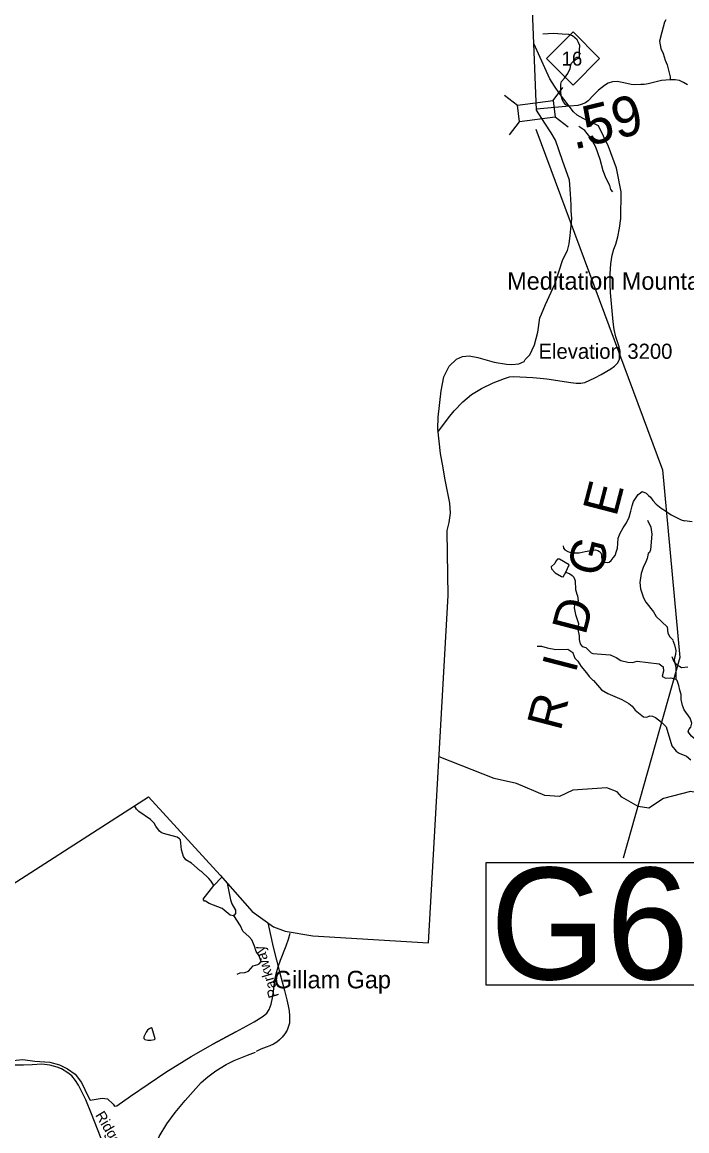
# Model space of a CAD drawing. Extents: x 1248224 to 1454986, y 825081 to 985870.
# Drawn here: x 1297355 to 1305699, y 928409 to 942316 of the extents above; entities that cross this region are included whole.
import ezdxf

# ---------------------------------------------------------------- set-up
doc = ezdxf.new("R2010")
doc.units = 0
for name, color, linetype in [('Exist Boundary Political CountyLine', 7, 'Continuous'), ('Exist Geographical Mountain Summit Elevation Number Label', 7, 'Continuous'), ('Exist Geographical Mountain Summit Label', 7, 'Continuous'), ('Exist Hydrographic Creek Single Shore', 7, 'Continuous'), ('Exist Hydrographic Misc Water Feature', 7, 'Continuous'), ('Exist Road Blue Ridge Parkway', 7, 'Continuous'), ('Exist Road Blue Ridge Parkway Label', 7, 'Continuous'), ('Exist Road Blue Ridge Parkway Structure', 7, 'Continuous'), ('Exist Road Blue Ridge Parkway Structure Label', 7, 'Continuous'), ('Exist Road Non-System Type 51', 7, 'Continuous'), ('Exist Road Primary NC Attributed', 7, 'Continuous'), ('Exist Road Primary NC Mileage Hundredths English Label', 7, 'Continuous'), ('Exist Road Primary NC Shield CELL', 7, 'Continuous'), ('Exist Road Primary NC Shield Number Label', 7, 'Continuous')]:
    doc.layers.add(name, color=color, linetype=linetype)

msp = doc.modelspace()

# ---------------------------------------------------------------- linework, layer by layer
at = {"layer": 'Exist Boundary Political CountyLine'}
for points in [[(1303813, 941214), (1303141, 957949)], [(1302692, 935938), (1302714, 936040), (1302730, 936159), (1302725, 936283), (1302662, 936594), (1302639, 936727), (1302606, 936905), (1302575, 937216), (1302577, 937360), (1302613, 937692), (1302649, 937869), (1302714, 938000), (1302808, 938087), (1302881, 938124), (1302968, 938131), (1303077, 938109), (1303279, 938051), (1303435, 938027), (1303504, 938022), (1303591, 938029), (1303656, 938058), (1303670, 938084), (1303728, 938145), (1303786, 938269), (1303830, 938428), (1303852, 938609), (1303874, 938655), (1303924, 938776), (1304040, 939030), (1304141, 939341), (1304199, 939450), (1304221, 939537), (1304235, 939640), (1304254, 939849), (1304248, 939952), (1304246, 940022), (1304242, 940096), (1304239, 940164), (1304225, 940334), (1304138, 940581), (1304051, 940834), (1303997, 940926), (1303916, 941048), (1303813, 941214)], [(1300656, 930913), (1301005, 930856), (1302457, 930767), (1302703, 935126), (1302689, 935923), (1302692, 935938)], [(1296097, 931003), (1296699, 931159), (1298942, 932600), (1299841, 931616), (1300244, 931158), (1300509, 930968), (1300656, 930913)]]:
    msp.add_lwpolyline(points, dxfattribs=at)
at = {"layer": 'Exist Hydrographic Creek Single Shore'}
msp.add_lwpolyline([(1306451, 932598), (1306074, 932540), (1305860, 932646), (1305744, 932665), (1305408, 932579), (1305222, 932458), (1305089, 932478), (1304883, 932593), (1304826, 932660), (1304694, 932712), (1304268, 932681), (1304099, 932602), (1303916, 932616), (1303561, 932764), (1303279, 932829), (1302589, 933100)], dxfattribs=at)
at = {"layer": 'Exist Hydrographic Misc Water Feature'}
for p, q in [((1299760, 931486), (1299862, 931592)), ((1299747, 929494), (1300035, 929649)), ((1300035, 929649), (1299747, 929494))]:
    msp.add_line(p, q, dxfattribs=at)
for points in [[(1302575, 937171), (1302708, 937352), (1302778, 937440), (1302885, 937554), (1302997, 937645), (1303121, 937720), (1303266, 937790), (1303409, 937848), (1303473, 937867), (1303522, 937872), (1303764, 937860), (1303858, 937852), (1303940, 937842), (1304243, 937794), (1304310, 937788), (1304370, 937789), (1304418, 937798), (1304546, 937856), (1304623, 937895), (1304747, 937966), (1304792, 938000), (1304829, 938038), (1304854, 938084), (1304864, 938136), (1304861, 938191), (1304851, 938245), (1304806, 938370), (1304787, 938461), (1304774, 938556), (1304740, 938926), (1304736, 939028), (1304737, 939158), (1304745, 939285), (1304760, 939395), (1304782, 939468), (1304806, 939532), (1304831, 939624), (1304854, 939734), (1304872, 939852), (1304876, 940189), (1304816, 940486), (1304714, 940758), (1304590, 941016), (1304396, 941107), (1304323, 941151), (1304278, 941192), (1304100, 941421), (1304036, 941512), (1303981, 941605), (1303936, 941697), (1303780, 942048)], [(1305204, 936071), (1305248, 935980), (1305260, 935892), (1305244, 935696), (1305229, 935665), (1305212, 935649), (1305199, 935587), (1305178, 935524), (1305157, 935489), (1305125, 935401), (1305110, 935287), (1305116, 935207), (1305156, 935094), (1305186, 935042), (1305282, 934919), (1305316, 934862), (1305453, 934729), (1305462, 934653), (1305484, 934604), (1305528, 934563), (1305525, 934559), (1305546, 934507), (1305560, 934434), (1305557, 934384), (1305540, 934321), (1305547, 934273), (1305561, 934220), (1305560, 934076)], [(1304180, 935415), (1304221, 935510), (1304102, 935581), (1304074, 935578), (1304053, 935554), (1304041, 935527), (1303996, 935485), (1303999, 935457), (1304048, 935409), (1304127, 935364), (1304147, 935360), (1304180, 935415)], [(1304180, 935415), (1304232, 935394), (1304259, 935373), (1304279, 935353), (1304298, 935308), (1304303, 935200), (1304316, 935140), (1304328, 935120), (1304334, 935059), (1304309, 935020), (1304289, 935002), (1304284, 934970), (1304300, 934886), (1304337, 934773), (1304332, 934697), (1304348, 934620), (1304347, 934573), (1304358, 934517), (1304385, 934483), (1304429, 934471), (1304497, 934405), (1304517, 934396), (1304737, 934378), (1304812, 934348), (1304871, 934310), (1304959, 934286), (1305019, 934285), (1305075, 934300), (1305350, 934267), (1305402, 934230), (1305408, 934174), (1305389, 934114), (1305401, 934102), (1305432, 934089), (1305497, 934093), (1305560, 934076)], [(1303821, 934490), (1303873, 934488), (1303944, 934466), (1304054, 934447), (1304206, 934450), (1304269, 934408), (1304267, 934404), (1304295, 934340), (1304331, 934299), (1304373, 934234), (1304441, 934152), (1304472, 934107), (1304521, 934060), (1304527, 934058), (1304628, 933942), (1304709, 933896), (1304884, 933819), (1304969, 933770), (1305012, 933736), (1305049, 933685), (1305157, 933603), (1305197, 933598), (1305233, 933614), (1305269, 933610), (1305305, 933593), (1305383, 933536), (1305438, 933475), (1305511, 933240), (1305565, 933171), (1305603, 933147), (1305694, 933109), (1305751, 933063)], [(1306121, 932788), (1306110, 932829), (1306139, 932902), (1306136, 933018), (1306098, 933123), (1306029, 933173), (1305998, 933181), (1305907, 933229), (1305758, 933361), (1305715, 933414), (1305726, 933442), (1305750, 933474), (1305763, 933521), (1305741, 933584), (1305665, 933691), (1305645, 933744), (1305628, 933818), (1305630, 933882), (1305613, 933935), (1305598, 933995), (1305576, 934056), (1305560, 934076)], [(1299760, 931486), (1299729, 931539), (1299698, 931576), (1299608, 931662), (1299588, 931672), (1299480, 931767), (1299409, 931809), (1299382, 931850), (1299356, 931934), (1299341, 932059), (1299329, 932071), (1299302, 932094), (1299131, 932138), (1299099, 932151), (1299080, 932167), (1299031, 932230), (1299012, 932267), (1298965, 932316), (1298820, 932416), (1298792, 932445), (1298765, 932486)], [(1299928, 931517), (1299969, 931307), (1299988, 931258), (1300032, 931177), (1300031, 931137), (1300015, 931114), (1300002, 931106), (1299967, 931115), (1299865, 931199), (1299704, 931259), (1299657, 931288), (1299645, 931289), (1299625, 931315), (1299760, 931486)], [(1300052, 930373), (1300093, 930389), (1300150, 930396), (1300198, 930410), (1300256, 930477), (1300312, 930494), (1300332, 930505), (1300357, 930533), (1300331, 930605), (1300294, 930659), (1300271, 930727), (1300237, 930804), (1300206, 930841), (1300126, 930915), (1300095, 930979), (1300012, 931110)], [(1300035, 929649), (1300269, 929774), (1300381, 929847), (1300425, 929886), (1300455, 929930), (1300479, 929998), (1300497, 930077), (1300510, 930157), (1300526, 930299), (1300544, 930380), (1300569, 930465), (1300599, 930550), (1300671, 930731), (1300699, 930812), (1300718, 930889)], [(1298931, 929545), (1298971, 929544), (1299016, 929555), (1299024, 929563), (1298987, 929692), (1298975, 929700), (1298947, 929689), (1298930, 929673), (1298910, 929646), (1298884, 929588), (1298884, 929568), (1298895, 929554), (1298931, 929545)], [(1298427, 928811), (1298498, 928745), (1298515, 928719), (1298543, 928722), (1298713, 928843), (1299159, 929143), (1299478, 929340), (1299747, 929494)], [(1297238, 929290), (1297363, 929302), (1297514, 929283), (1297702, 929272), (1297822, 929235), (1297922, 929185), (1298021, 929120), (1298098, 929014), (1298185, 928840), (1298208, 928794), (1298360, 928819), (1298427, 928811)]]:
    msp.add_lwpolyline(points, dxfattribs=at)
at = {"layer": 'Exist Road Blue Ridge Parkway'}
msp.add_line((1303814, 941214), (1303813, 941215), dxfattribs=at)
for points in [[(1300439, 931018), (1300504, 930711), (1300589, 930385), (1300649, 930170), (1300677, 930053), (1300694, 929977), (1300706, 929912), (1300711, 929850), (1300712, 929817), (1300709, 929761), (1300683, 929673), (1300652, 929626), (1300619, 929582), (1300584, 929551), (1300553, 929522), (1300509, 929497), (1300464, 929476), (1300416, 929457), (1300353, 929433), (1300291, 929405)], [(1298614, 927951), (1298663, 927946), (1298719, 927949), (1298766, 927958), (1298825, 927980), (1298892, 928020), (1298946, 928074), (1298988, 928155), (1299074, 928337), (1299170, 928496), (1299275, 928640), (1299399, 928790), (1299600, 929013), (1299685, 929087), (1299786, 929161), (1299916, 929242), (1300015, 929291), (1300183, 929356), (1300282, 929397)], [(1297930, 929135), (1297849, 929185), (1297794, 929207), (1297703, 929233), (1297603, 929247), (1297480, 929236), (1297370, 929233), (1297266, 929234)], [(1298614, 927951), (1298556, 927982), (1298509, 928011), (1298455, 928076), (1298422, 928135), (1298384, 928225), (1298336, 928334), (1298224, 928624), (1298155, 928799), (1298101, 928907), (1298063, 928982), (1298024, 929039), (1297977, 929098), (1297930, 929135)]]:
    msp.add_lwpolyline(points, dxfattribs=at)
at = {"layer": 'Exist Road Blue Ridge Parkway Structure'}
for p, q in [((1303409, 941401), (1303572, 941276)), ((1304019, 941333), (1304144, 941497)), ((1304046, 941129), (1304209, 941004)), ((1303474, 940904), (1303599, 941067))]:
    msp.add_line(p, q, dxfattribs=at)
msp.add_lwpolyline([(1303572, 941276), (1304019, 941334), (1304046, 941126), (1303599, 941067)], close=True, dxfattribs=at)
at = {"layer": 'Exist Road Blue Ridge Parkway Structure Label'}
msp.add_lwpolyline([(1303804, 940974), (1305392, 936702), (1305612, 934347), (1304900, 931828)], dxfattribs=at)
msp.add_lwpolyline([(1303179, 931775), (1307332, 931775), (1307332, 930238), (1303179, 930238)], close=True, dxfattribs=at)
at = {"layer": 'Exist Road Non-System Type 51'}
msp.add_line((1304052, 940832), (1304041, 940827), dxfattribs=at)
for points in [[(1305437, 942345), (1305417, 942315), (1305386, 942191), (1305357, 942078), (1305374, 941985)], [(1304226, 941263), (1304179, 941281), (1304153, 941307), (1304133, 941348), (1304122, 941397), (1304119, 941447), (1304116, 941504), (1304118, 941539), (1304127, 941571), (1304165, 941612), (1304206, 941673), (1304236, 941734), (1304244, 941783), (1304253, 941803), (1304278, 941826), (1304314, 941855), (1304334, 941862), (1304352, 941881), (1304352, 941921), (1304351, 941968), (1304354, 942025), (1304340, 942063), (1304322, 942095), (1304264, 942144), (1304217, 942160), (1304132, 942165), (1304026, 942173), (1303891, 942166)], [(1305374, 941985), (1305403, 941923), (1305427, 941838), (1305453, 941781), (1305466, 941729), (1305479, 941680), (1305490, 941630), (1305491, 941593)], [(1304772, 940187), (1304744, 940219), (1304734, 940269), (1304687, 940357), (1304650, 940451), (1304612, 940593), (1304558, 940750), (1304495, 940861), (1304417, 940958), (1304343, 941009)], [(1304145, 935747), (1304152, 935719), (1304169, 935696), (1304207, 935677), (1304227, 935667), (1304284, 935658), (1304349, 935660), (1304421, 935678), (1304495, 935689), (1304554, 935695), (1304583, 935687), (1304601, 935674), (1304621, 935660), (1304626, 935640), (1304626, 935608), (1304633, 935579), (1304652, 935553), (1304666, 935543), (1304700, 935538), (1304724, 935543), (1304749, 935565), (1304776, 935596), (1304798, 935626), (1304815, 935679), (1304828, 935719), (1304832, 935775), (1304835, 935843), (1304861, 935908), (1304900, 935972), (1304942, 936037), (1304976, 936108), (1304995, 936183), (1305011, 936251), (1305028, 936303), (1305053, 936342), (1305086, 936389), (1305100, 936399), (1305139, 936430)], [(1305139, 936430), (1305189, 936407), (1305218, 936380), (1305242, 936358), (1305271, 936315), (1305316, 936270), (1305376, 936221), (1305432, 936185), (1305503, 936136), (1305576, 936098), (1305629, 936073), (1305669, 936059)], [(1305766, 936050), (1305669, 936059)], [(1305710, 934224), (1305634, 934218), (1305578, 934249), (1305536, 934302), (1305516, 934353)]]:
    msp.add_lwpolyline(points, dxfattribs=at)
at = {"layer": 'Exist Road Primary NC Attributed'}
msp.add_lwpolyline([(1305707, 941532), (1305658, 941561), (1305606, 941585), (1305553, 941592), (1305491, 941593), (1305381, 941585), (1305214, 941544), (1305162, 941534), (1305120, 941533), (1305046, 941532), (1305001, 941536), (1304909, 941554), (1304825, 941571), (1304766, 941569), (1304713, 941550), (1304666, 941523), (1304592, 941462), (1304529, 941399), (1304460, 941330), (1304425, 941306), (1304371, 941282), (1304331, 941271), (1304226, 941263), (1304087, 941252), (1303813, 941225)], dxfattribs=at)
at = {"layer": 'Exist Road Primary NC Shield CELL'}
msp.add_lwpolyline([(1303938, 941861), (1304271, 942194), (1304604, 941861), (1304271, 941528)], close=True, dxfattribs=at)

# ---------------------------------------------------------------- texts
at = {"layer": 'Exist Geographical Mountain Summit Elevation Number Label'}
msp.add_text('Elevation 3200', height=190, dxfattribs=at).set_placement((1303837, 938093))
at = {"layer": 'Exist Geographical Mountain Summit Label'}
for s, p in [('Meditation Mountain', (1303444, 938960)), ('Gillam Gap', (1300513, 930196))]:
    msp.add_text(s, height=220, dxfattribs=at).set_placement(p)
msp.add_text('R  I  D  G  E', height=440, rotation=75.4056, dxfattribs=at).set_placement((1304113, 933413))
at = {"layer": 'Exist Road Blue Ridge Parkway Label'}
for s, rotation, p in [('Parkway', 106.6856, (1300580, 930099)), ('Ridge', 300.942, (1298268, 928606))]:
    msp.add_text(s, height=131.2, rotation=rotation, dxfattribs=at).set_placement(p)
at = {"layer": 'Exist Road Blue Ridge Parkway Structure Label'}
msp.add_text('G69', height=1400, dxfattribs=at).set_placement((1303229, 930309))
at = {"layer": 'Exist Road Primary NC Mileage Hundredths English Label'}
msp.add_text('.59', height=500, rotation=13.7069, dxfattribs=at).set_placement((1304280, 940716))
at = {"layer": 'Exist Road Primary NC Shield Number Label'}
msp.add_text('16', height=175, dxfattribs=at).set_placement((1304126, 941771))

doc.saveas('drawing.dxf')
